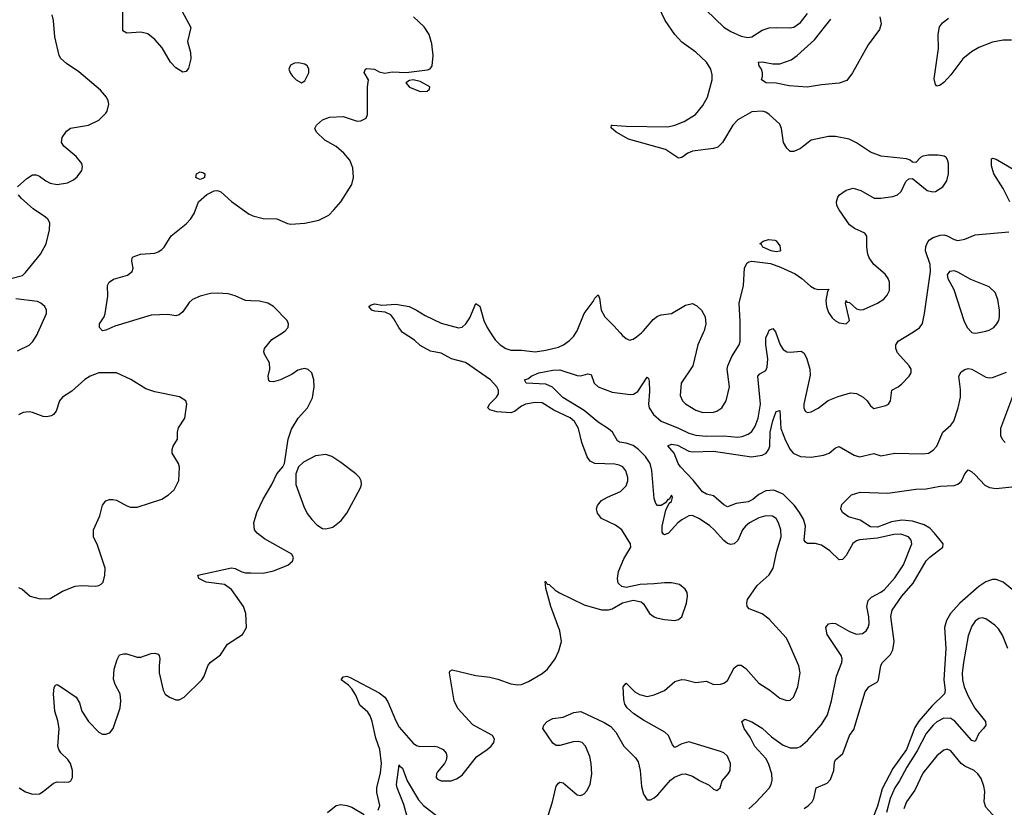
# Model space of a CAD drawing. Header units: inches. Extents: x 1550315 to 1685896, y 510706 to 640504.
# Tile 288 of 452: x 1618676 to 1624317, y 597279 to 601795. Entities that reach past the tile are written whole.
import ezdxf

# ---------------------------------------------------------------- set-up
doc = ezdxf.new("R2010")
doc.units = ezdxf.units.IN
doc.header["$MEASUREMENT"] = 0
for name, color, linetype in [('B6519', 7, 'Continuous'), ('B6529', 7, 'Continuous'), ('B6610', 7, 'Continuous'), ('B6620', 7, 'Continuous')]:
    doc.layers.add(name, color=color, linetype=linetype)

msp = doc.modelspace()

# ---------------------------------------------------------------- linework, layer by layer
at = {"layer": 'B6519', "color": 5}
for points, elevation in [([(1618664.1, 599895.9), (1618730, 599928.9), (1618751.3, 599950), (1618776.3, 599990), (1618780.8, 600000)], 640), ([(1618670, 598539.3), (1618690.7, 598530), (1618736, 598490), (1618793.9, 598473.9), (1618850, 598476.5), (1618921.5, 598518.5), (1618994, 598546), (1619030, 598550.5), (1619110, 598547.7), (1619129.3, 598550.7), (1619142, 598558), (1619154, 598570), (1619164, 598610), (1619165.2, 598650), (1619122.5, 598782.5), (1619099.3, 598830), (1619098, 598850), (1619099.5, 598870), (1619135.6, 598950), (1619149.7, 599010.3), (1619170, 599035.5), (1619190, 599043.8), (1619210, 599043.8), (1619230, 599039.3), (1619290, 599006.4), (1619310, 599000.4), (1619350, 598999.3), (1619490, 599045.5), (1619529.2, 599070), (1619561.2, 599098.8), (1619587, 599153), (1619591.9, 599228.1), (1619585.6, 599250), (1619549.6, 599310), (1619549.6, 599330), (1619556.2, 599350), (1619580.7, 599390), (1619579.6, 599430), (1619584.9, 599455.1), (1619621.2, 599510), (1619634, 599590), (1619628, 599610), (1619592.5, 599632.5), (1619450, 599661.6), (1619398.3, 599678.3), (1619311.9, 599731.9), (1619230, 599769.4), (1619130, 599769.6), (1619080.7, 599750), (1619050, 599731.3), (1618975.6, 599664.4), (1618920.5, 599630), (1618904.9, 599610), (1618885.5, 599550), (1618870.7, 599530), (1618857.4, 599522.6), (1618830, 599516.9), (1618810, 599518.9), (1618750, 599543), (1618730, 599546.3), (1618696.7, 599543.3), (1618670.2, 599529.8)], 640), ([(1618672.2, 597390), (1618710, 597366.7), (1618750, 597353.7), (1618790, 597357.1), (1618811, 597369), (1618870, 597418), (1618890, 597424.4), (1618956.2, 597423.8), (1618969.4, 597430.6), (1618978, 597450), (1618978.4, 597490), (1618967, 597530), (1618952.2, 597552.2), (1618911.1, 597591.1), (1618899.6, 597610), (1618895.1, 597630), (1618901.5, 597730), (1618894.6, 597774.6), (1618878, 597830), (1618869.7, 597929.7), (1618873.3, 597966.7), (1618881.7, 597978.3), (1618890, 597983), (1618910, 597971.8), (1618999.3, 597910), (1619018.4, 597878.4), (1619031.3, 597830), (1619070, 597771.7), (1619130, 597709), (1619150, 597698.5), (1619170, 597697.3), (1619193.2, 597706.8), (1619211.9, 597730), (1619252, 597850), (1619256.1, 597890), (1619250.9, 597930), (1619222.8, 597982.8), (1619213.9, 598013.9), (1619217.4, 598070), (1619233.6, 598126.4), (1619247.3, 598152.7), (1619270, 598158.7), (1619290, 598158), (1619350, 598139.5), (1619370, 598139.5), (1619430, 598161.1), (1619450, 598163.1), (1619470, 598156.3), (1619475.5, 598150), (1619478.7, 598130), (1619474.3, 598090), (1619476, 598050), (1619497.6, 597950), (1619510, 597928), (1619534.8, 597910), (1619570, 597895.5), (1619590, 597895.5), (1619618, 597910), (1619718.7, 598010), (1619733.6, 598030), (1619754.7, 598090), (1619767.6, 598110), (1619827, 598153), (1619866.3, 598213.7), (1619952, 598270), (1619975.6, 598310), (1619972, 598390), (1619958.4, 598430), (1619890, 598528.3), (1619850, 598557), (1619745.1, 598570), (1619702.9, 598590), (1619696, 598610), (1619890, 598651.3), (1619910, 598648.1), (1619948.3, 598628.3), (1619970, 598622.9), (1620000, 598622.3)], 620)]:
    msp.add_lwpolyline(points, dxfattribs=dict(at, elevation=elevation))
at = {"layer": 'B6529', "color": 5}
for points, elevation in [([(1620000, 598622.3), (1620070, 598620.8), (1620130, 598634.6), (1620213, 598667), (1620239, 598690), (1620244, 598710), (1620235.3, 598730), (1620078.9, 598818.9), (1620036.4, 598850), (1620022, 598870), (1620017.8, 598910), (1620034.4, 598970), (1620070, 599046), (1620119.6, 599130), (1620148.6, 599191.4), (1620182.7, 599230), (1620193.2, 599250), (1620213.3, 599390), (1620233.4, 599446.6), (1620271, 599509), (1620325.1, 599570), (1620353.4, 599626.6), (1620363.7, 599690), (1620360.9, 599730), (1620349.5, 599769.5), (1620329.5, 599789.5), (1620310, 599794), (1620290, 599791.6), (1620270, 599785.1), (1620237.8, 599762.2), (1620171.1, 599728.9), (1620130, 599718.5), (1620110, 599719.6), (1620104.1, 599724.1), (1620099.8, 599750), (1620108.7, 599790), (1620107.5, 599827.5), (1620077.7, 599877.7), (1620074.3, 599890), (1620078.3, 599910), (1620119.9, 599960.1), (1620182, 600000)], 620), ([(1620730, 597262), (1620739.7, 597290), (1620723, 597363), (1620722.8, 597390), (1620742.8, 597477.2), (1620748.5, 597530), (1620739.6, 597610), (1620715.5, 597675.5), (1620695.5, 597770), (1620683.2, 597803.2), (1620670, 597824.1), (1620625.2, 597865.2), (1620602.2, 597922.2), (1620578.1, 597958.1), (1620558.8, 597978.8), (1620518.4, 598010), (1620530, 598027.3), (1620550, 598030.2), (1620570, 598023.6), (1620734.7, 597934.7), (1620768.5, 597910), (1620784.5, 597884.5), (1620830, 597774.4), (1620850, 597739.3), (1620930, 597646), (1620950, 597633.1), (1620968.4, 597628.4), (1621050, 597629), (1621070, 597626), (1621103, 597610), (1621118.4, 597590), (1621123.1, 597570), (1621119.5, 597550), (1621110.3, 597529.7), (1621070, 597482.7), (1621063.1, 597470), (1621061.6, 597450), (1621070, 597440.5), (1621090.3, 597430.3), (1621148, 597430), (1621178.2, 597441.8), (1621210, 597463.8), (1621292.4, 597567.6), (1621354.5, 597610), (1621376.2, 597630), (1621391.5, 597650), (1621396.2, 597670), (1621385.2, 597690), (1621271.9, 597751.9), (1621185.6, 597845.6), (1621165.5, 597890), (1621137.6, 598050), (1621140.5, 598059.5), (1621152.7, 598067.3), (1621290, 598034.9), (1621370, 598025.2), (1621414.4, 598014.4), (1621490, 597987.2), (1621530, 597981.1), (1621550, 597983.7), (1621590, 598000.3), (1621670, 598046.4), (1621699.5, 598070), (1621743.6, 598130), (1621764.6, 598175.4), (1621779.8, 598230), (1621770.8, 598290), (1621718.5, 598430), (1621690, 598535.3), (1621686, 598574), (1621690, 598574), (1621698.8, 598558.8), (1621710, 598555.8), (1621744, 598524), (1621768.8, 598508.8), (1621910, 598440.3), (1622010, 598410.8), (1622049.1, 598410.9), (1622070, 598416), (1622130, 598452), (1622190, 598466), (1622236.8, 598456.8), (1622250, 598444.7), (1622284, 598390), (1622310, 598370.6), (1622325.1, 598365.1), (1622370, 598355.5), (1622429.3, 598350.7), (1622450, 598354.8), (1622469.4, 598370.6), (1622496, 598450), (1622501.2, 598490), (1622499, 598510), (1622489, 598530), (1622456.6, 598556.6), (1622410, 598566), (1622370, 598566.6), (1622310, 598559.3), (1622230, 598557.2), (1622150, 598539), (1622124.7, 598544.7), (1622104.5, 598564.5), (1622100.9, 598590), (1622106, 598630), (1622137.2, 598702.8), (1622178, 598770), (1622175.1, 598790), (1622125.1, 598870), (1622090, 598896.9), (1622010, 598935.1), (1621985.6, 598965.6), (1621980.8, 598990), (1621985.3, 599010), (1622010, 599038.5), (1622042.6, 599057.4), (1622118.7, 599090), (1622150, 599122.4), (1622160.4, 599150), (1622160.4, 599170), (1622148.8, 599208.8), (1622131.3, 599230), (1622110, 599241), (1622086, 599246), (1621970.6, 599250.6), (1621944, 599264), (1621927.9, 599287.9), (1621895.5, 599370), (1621876.8, 599450), (1621855.2, 599490), (1621830, 599511), (1621736.3, 599556.3), (1621670, 599598.6), (1621630, 599600.2), (1621573, 599590), (1621550, 599578.5), (1621510, 599547.9), (1621490, 599540.7), (1621410, 599546.6), (1621370, 599558.3), (1621357.4, 599570), (1621367, 599590), (1621408.2, 599630), (1621419.1, 599650), (1621419.2, 599670), (1621409.2, 599690), (1621373.6, 599730), (1621230, 599829.9), (1621150, 599850.9), (1621090, 599883), (1621030, 599894), (1620970, 599927.1), (1620936.9, 599956.9), (1620872.2, 600000)], 580), ([(1621373.4, 600000), (1621399.7, 599959.7), (1621428.9, 599930), (1621460.4, 599910), (1621490, 599899.2), (1621550, 599900.7), (1621630, 599891), (1621690, 599899), (1621762.4, 599917.6), (1621791.3, 599930), (1621825.5, 599954.5), (1621850, 599980.9), (1621862.4, 600000)], 580), ([(1621684.4, 597170), (1621728.8, 597310), (1621750, 597401), (1621762.6, 597417.4), (1621770, 597423), (1621790, 597419.3), (1621870, 597350.5), (1621890, 597347.3), (1621910, 597356.3), (1621925.9, 597374.1), (1621944, 597410), (1621953.2, 597470), (1621949.8, 597530), (1621941.6, 597570), (1621918.2, 597630), (1621897.6, 597650), (1621875.7, 597655.7), (1621846.5, 597653.5), (1621770, 597633), (1621750, 597633.6), (1621730, 597647.3), (1621672.3, 597730), (1621678, 597750), (1621698, 597770), (1621730, 597788.2), (1621790, 597796.4), (1621850, 597822.6), (1621890, 597827.6), (1622024.8, 597764.8), (1622061.8, 597741.8), (1622090.3, 597710.3), (1622137.1, 597630), (1622203.4, 597563.4), (1622219.4, 597539.4), (1622230.3, 597490.3), (1622238.2, 597398.2), (1622250, 597354.8), (1622270, 597322), (1622290, 597321.6), (1622310, 597332.4), (1622332, 597350), (1622404.7, 597435.3), (1622428.2, 597451.8), (1622470, 597468.4), (1622490, 597470.4), (1622530, 597458.4), (1622570, 597432.4), (1622625.3, 597405.3), (1622650, 597382.8), (1622670, 597376), (1622688.7, 597390), (1622699.5, 597430), (1622734.5, 597470), (1622745.6, 597490), (1622747.8, 597530), (1622730, 597572.3), (1622710, 597592), (1622690, 597599.5), (1622510, 597654), (1622470, 597642.9), (1622430, 597621.2), (1622416.6, 597636.6), (1622392, 597690), (1622372.7, 597710), (1622250, 597777.6), (1622194.5, 597814.5), (1622156, 597850), (1622142.7, 597870), (1622136.6, 597896.6), (1622132.7, 597970), (1622150, 597990.8), (1622201, 597941), (1622226.3, 597926.3), (1622270, 597914.3), (1622310, 597923.2), (1622370, 597947.7), (1622430, 597999.6), (1622468.8, 598011.2), (1622490.2, 598010.2), (1622550, 597995.2), (1622610, 598002.4), (1622650, 597982.3), (1622690, 597984.4), (1622710, 597990.3), (1622730, 598006), (1622770, 598079.3), (1622790, 598093.4), (1622810, 598093.4), (1622835.2, 598075.2), (1622910, 597990.2), (1622973, 597950), (1623030, 597905.5), (1623070, 597890.7), (1623090, 597894), (1623109.6, 597910.4), (1623134.3, 597970), (1623146.6, 598050), (1623138.9, 598090), (1623078.7, 598230), (1623066.2, 598250), (1622970, 598358.3), (1622930, 598388.2), (1622856, 598416), (1622844, 598430), (1622841.2, 598450), (1622845.2, 598470), (1622900.7, 598550), (1622970, 598612), (1622993.5, 598650), (1623012.9, 598747.1), (1623038.8, 598830), (1623037.2, 598870), (1623024, 598910), (1623010, 598934), (1622988.3, 598948.3), (1622950, 598950.9), (1622910, 598939.3), (1622856.4, 598910), (1622834, 598890), (1622817, 598870), (1622790, 598809.4), (1622770, 598789.6), (1622750, 598785.1), (1622730, 598791.6), (1622710, 598807.8), (1622655.4, 598870), (1622630, 598892.4), (1622570, 598933.5), (1622530, 598951.1), (1622510, 598949.8), (1622470, 598926.6), (1622447.1, 598910), (1622393.6, 598850), (1622370, 598842), (1622364.6, 598844.6), (1622357, 598857), (1622356.3, 598890), (1622378, 598982), (1622397.5, 599022.5), (1622410, 599032), (1622416, 599056), (1622410, 599068), (1622396, 599044), (1622390, 599044), (1622375.5, 599024.5), (1622350.4, 599009.6), (1622330, 599009.7), (1622320.3, 599020.3), (1622311, 599050), (1622298.4, 599210), (1622287.5, 599250), (1622261.9, 599290), (1622221.6, 599330), (1622190, 599352.4), (1622150, 599366.5), (1622113, 599373), (1622100.8, 599380.8), (1622072.5, 599430), (1622050, 599449.2), (1621990, 599486.2), (1621910, 599554.8), (1621787.5, 599627.5), (1621727.5, 599687.5), (1621690, 599704.6), (1621578, 599710), (1621568, 599730), (1621590, 599736.4), (1621607, 599750), (1621649.4, 599770), (1621730, 599785.6), (1621770, 599786.5), (1621870, 599753.9), (1621890, 599753.2), (1621930, 599763.6), (1621950, 599759.5), (1621967.5, 599710), (1621989.6, 599689.6), (1622070, 599658.7), (1622173.7, 599646.3), (1622192.1, 599647.9), (1622217, 599663), (1622270, 599745.3), (1622277.7, 599737.7), (1622281.8, 599721.8), (1622283.2, 599663.2), (1622277.6, 599590), (1622281.6, 599570), (1622307.8, 599530), (1622350, 599492.3), (1622450, 599453.3), (1622510, 599424.5), (1622550, 599411.7), (1622610, 599406.5), (1622709.1, 599409.1), (1622790, 599401.9), (1622815.1, 599404.9), (1622850, 599417.7), (1622870, 599433.6), (1622890, 599463.6), (1622906.9, 599510), (1622919.9, 599590), (1622905, 599750), (1622915.4, 599764.6), (1622950, 599783.2), (1622958.3, 599801.7), (1622962, 599850), (1622951, 599930), (1622950.6, 599970), (1622963.8, 600000)], 560), ([(1622115.8, 600000), (1622130, 599984), (1622150, 599966.8), (1622170, 599957.3), (1622190, 599962), (1622210, 599975.5), (1622238.1, 600000)], 580), ([(1622592, 600000), (1622560.3, 599930), (1622532.4, 599810), (1622465.7, 599710), (1622459.9, 599639.9), (1622472.2, 599610), (1622490, 599592.2), (1622550, 599556), (1622590, 599542.2), (1622650, 599544.2), (1622670, 599550.2), (1622698.9, 599570), (1622722.6, 599610), (1622741.5, 599690), (1622729.7, 599790), (1622732, 599810), (1622755.6, 599864.4), (1622797.2, 599930), (1622803.5, 599950), (1622803.9, 600000)], 580), ([(1623007, 600000), (1623032.1, 599930), (1623050, 599903.2), (1623070, 599890.2), (1623090, 599888), (1623153.9, 599893.9), (1623170, 599882), (1623186, 599850), (1623202.7, 599790), (1623203.6, 599756.4), (1623169, 599590), (1623168.8, 599568.8), (1623176, 599550), (1623190, 599542), (1623210, 599545.5), (1623250, 599568.2), (1623308, 599612), (1623364.9, 599635.1), (1623435.6, 599655.6), (1623470, 599651.4), (1623508.2, 599630), (1623530.4, 599610), (1623550, 599580.7), (1623570, 599566), (1623638, 599582), (1623652.7, 599590), (1623664.5, 599610), (1623673.2, 599670), (1623709.5, 599690.5), (1623730, 599707.7), (1623772.3, 599750), (1623782.7, 599770), (1623783.7, 599790), (1623772, 599810), (1623705.2, 599885.2), (1623695.1, 599910), (1623695.6, 599930), (1623707.9, 599952.1), (1623786.1, 600000)], 560), ([(1624138.8, 600000), (1624150, 599997.4), (1624163.5, 600000)], 560), ([(1622854, 597270), (1622893.9, 597306.1), (1622970, 597389.1), (1622981.2, 597410), (1622986.4, 597433.6), (1622984.8, 597470), (1622966.5, 597530), (1622950, 597559.3), (1622888.2, 597628.2), (1622861.4, 597681.4), (1622826.8, 597730), (1622813.2, 597770), (1622830, 597784), (1622870, 597768.8), (1622930, 597732.1), (1622982.7, 597682.7), (1623050, 597635), (1623090, 597619.8), (1623130, 597619.7), (1623150, 597627.6), (1623190, 597661.6), (1623270, 597754), (1623304, 597810), (1623326.5, 597890), (1623355.7, 598030), (1623385.8, 598110), (1623387.5, 598130), (1623381.3, 598150), (1623302.4, 598270), (1623294.7, 598310), (1623309.5, 598330), (1623330, 598334.2), (1623350, 598332), (1623430, 598286.4), (1623470, 598271.1), (1623504.4, 598275.6), (1623524.7, 598290), (1623536.8, 598310), (1623541.8, 598330), (1623540.3, 598370), (1623529.8, 598430), (1623536.3, 598463.7), (1623555.5, 598484.5), (1623610, 598512.8), (1623630, 598528.3), (1623690, 598594.4), (1623738.7, 598670), (1623787.3, 598790), (1623783.1, 598810), (1623767.6, 598830), (1623724.1, 598844.1), (1623683.3, 598843.3), (1623590, 598822.8), (1623487.5, 598812.5), (1623470, 598806.4), (1623448.8, 598791.2), (1623410, 598722.9), (1623394.8, 598705.2), (1623390, 598700.5), (1623370, 598697.6), (1623316.9, 598750), (1623270, 598781.8), (1623232.3, 598792.3), (1623190, 598791), (1623178.2, 598798.2), (1623169.9, 598810), (1623178.2, 598890), (1623166.7, 598930), (1623144.2, 598970), (1623114.4, 599010), (1623050, 599074.3), (1622996.2, 599096.2), (1622950, 599093), (1622910, 599072.1), (1622875.8, 599044.2), (1622850, 599030.3), (1622780.1, 599019.9), (1622730, 599001.4), (1622710, 599012.3), (1622650, 599065), (1622610, 599075.1), (1622586.8, 599086.8), (1622535.2, 599155.2), (1622462.4, 599230), (1622449, 599250), (1622425.1, 599310), (1622388.7, 599351.3), (1622410, 599360.4), (1622444.8, 599355.2), (1622510, 599321.1), (1622530, 599317.8), (1622650, 599321), (1622868.1, 599288.1), (1622930, 599297.6), (1622951.6, 599308.4), (1622968.4, 599331.6), (1622972.9, 599350), (1622976.1, 599430), (1622990, 599494.4), (1623010, 599548), (1623030, 599554.8), (1623036.2, 599450), (1623062.6, 599382.6), (1623090, 599330.2), (1623107.6, 599310), (1623149.6, 599289.6), (1623210, 599287.2), (1623281.7, 599298.3), (1623314, 599310), (1623350, 599339.1), (1623370, 599348), (1623457.4, 599297.4), (1623487.9, 599287.9), (1623570, 599307.4), (1623610, 599293.7), (1623690, 599310.2), (1623850, 599305.3), (1623882, 599310), (1623910, 599326.4), (1623929.6, 599350), (1623963.6, 599430), (1624010.9, 599469.1), (1624026.9, 599493.1), (1624051.6, 599568.4), (1624064.8, 599630), (1624065.5, 599674.5), (1624055.3, 599750), (1624070, 599774.7), (1624090, 599788.4), (1624110, 599793.9), (1624131.4, 599791.4), (1624210, 599744.6), (1624230, 599740.3), (1624250, 599742.6), (1624330, 599773.4)], 540), ([(1624370.2, 599649.8), (1624294, 599450), (1624294.9, 599410), (1624303.8, 599390), (1624322, 599370)], 540), ([(1623170, 597271.8), (1623195.6, 597290), (1623215.6, 597310), (1623225.6, 597330), (1623239.3, 597390), (1623302.2, 597417.8), (1623320.7, 597439.3), (1623340.4, 597490), (1623343, 597537), (1623350, 597550.8), (1623391.8, 597588.2), (1623429.6, 597690), (1623454.9, 597725.1), (1623519.1, 597940.9), (1623540.9, 597970), (1623590, 597998.8), (1623595.6, 598010), (1623608.6, 598091.4), (1623618.7, 598110), (1623664.5, 598155.5), (1623678.7, 598181.3), (1623685, 598230), (1623667.3, 598372.7), (1623674.2, 598410), (1623729.9, 598490.1), (1623795.4, 598564.6), (1623870, 598691.6), (1623890, 598713.4), (1623965.1, 598770), (1623967.1, 598790), (1623917.7, 598850), (1623890, 598878.7), (1623857.8, 598897.8), (1623790, 598920.3), (1623730, 598925.1), (1623670, 598916.1), (1623590, 598885.4), (1623550, 598886.1), (1623490, 598924.3), (1623424.5, 598944.5), (1623390, 598969.8), (1623380.3, 598990), (1623385.9, 599014.1), (1623441.6, 599070), (1623490, 599085.7), (1623650, 599080.7), (1623810, 599102.8), (1623870, 599105.5), (1623950, 599120.9), (1624030, 599123.9), (1624050, 599131.5), (1624070.6, 599149.4), (1624090, 599190.6), (1624110, 599213), (1624130, 599203.1), (1624150, 599184.9), (1624205.2, 599125.2), (1624231.9, 599111.9), (1624270, 599106.3), (1624450, 599126.1)], 520), ([(1624430, 598473), (1624310, 598569.8), (1624270, 598585.7), (1624250, 598585.8), (1624210, 598572.2), (1624170, 598545.6), (1624062.3, 598450), (1624008.3, 598390), (1623985, 598350), (1623973.3, 598310), (1623980.8, 598190), (1623971.2, 598010), (1623977.1, 597950), (1623973.6, 597930), (1623901.1, 597858.9), (1623826.8, 597773.2), (1623803.8, 597736.2), (1623755.6, 597610), (1623678.9, 597501.1), (1623616.1, 597383.9), (1623590, 597285.6), (1623528.4, 597131.6)], 520), ([(1624336.9, 598190), (1624305.9, 598265.9), (1624282.6, 598302.6), (1624262.6, 598322.6), (1624210, 598359.6), (1624190, 598365.6), (1624170, 598361.3), (1624150, 598346), (1624130, 598317.6), (1624110, 598261.2), (1624083, 598110), (1624075.8, 598050), (1624077, 598010), (1624085.9, 597970), (1624110, 597916.5), (1624147.8, 597847.8), (1624208.1, 597770), (1624210.2, 597749.8), (1624197.7, 597730), (1624170, 597702), (1624150, 597657), (1624130, 597662.3), (1624033.3, 597773.3), (1624010, 597788.1), (1623970, 597790.6), (1623930, 597768.3), (1623909.4, 597750), (1623870, 597701.5), (1623817.8, 597602.2), (1623757.5, 597510), (1623715.8, 597430), (1623689.7, 597390), (1623662.3, 597330), (1623640.9, 597250)], 540), ([(1624262.2, 597222.2), (1624210, 597279.3), (1624201.7, 597310), (1624205.6, 597370), (1624200, 597400), (1624183.2, 597443.2), (1624164.4, 597470), (1624144.2, 597490), (1624090, 597514.8), (1624069.3, 597529.3), (1624010, 597603.1), (1623990, 597612), (1623970, 597607.3), (1623930, 597574.5), (1623850, 597475.6), (1623803.7, 597376.3), (1623756.8, 597310), (1623740.9, 597270)], 560), ([(1620902.8, 597197.2), (1620875.9, 597295.9), (1620838.6, 597390), (1620834.9, 597410), (1620850, 597522.8), (1620853.9, 597513.9), (1620870, 597503.8), (1620895.8, 597430), (1620960.9, 597320.9), (1620990, 597288.8), (1621066, 597230)], 560), ([(1620439.7, 597250), (1620490, 597289.3), (1620514.9, 597294.9), (1620550.2, 597290.2), (1620579.1, 597279.1), (1620650, 597238)], 580)]:
    msp.add_lwpolyline(points, dxfattribs=dict(at, elevation=elevation))
at = {"layer": 'B6529', "color": 5, "elevation": 620}
msp.add_lwpolyline([(1620430, 599300.7), (1620370, 599294.7), (1620302, 599258), (1620272.4, 599230), (1620257.4, 599190), (1620257.6, 599130), (1620304.1, 599004.1), (1620323.5, 598963.5), (1620348.9, 598928.9), (1620378.5, 598898.5), (1620410, 598877.4), (1620430, 598874.6), (1620470, 598885.7), (1620517.3, 598922.7), (1620550, 598965.5), (1620627.6, 599110), (1620634, 599130), (1620631.8, 599150), (1620622, 599170), (1620602.7, 599190), (1620516.4, 599256.4), (1620464, 599290)], close=True, dxfattribs=at)
at = {"layer": 'B6610', "color": 5}
for points, elevation in [([(1618663.7, 600836.3), (1618716.5, 600883.5), (1618750, 600904.7), (1618770, 600904.7), (1618790, 600898), (1618826, 600870), (1618850, 600858), (1618890, 600850.4), (1618950, 600859.3), (1618984.2, 600875.8), (1619006, 600894), (1619032.7, 600930), (1619036, 600950), (1619032.3, 600970), (1618999.5, 601010), (1618929.3, 601070), (1618916, 601090), (1618920.1, 601119.9), (1618943.7, 601156.3), (1618967, 601173), (1619069.5, 601190.5), (1619130, 601218.8), (1619170, 601258), (1619177.2, 601270), (1619186, 601310), (1619182.7, 601330), (1619172.7, 601350), (1619139.5, 601390), (1619015.4, 601495.4), (1618944, 601544), (1618912.3, 601572.3), (1618901.6, 601590), (1618876.6, 601696.6), (1618869.6, 601790), (1618862.5, 601822.5)], 640), ([(1619605.1, 601845.1), (1619655.8, 601750), (1619637.6, 601670), (1619653.7, 601606.3), (1619656.3, 601570), (1619643.4, 601516.6), (1619630, 601497.2), (1619610, 601492.7), (1619570, 601518), (1619540.7, 601550), (1619492.9, 601632.9), (1619450, 601680.5), (1619410, 601713), (1619370, 601723.5), (1619290, 601717.6), (1619267.3, 601730), (1619267.8, 601850)], 620), ([(1618548.2, 600291.8), (1618691.7, 600328.3), (1618710, 600344.4), (1618795.1, 600450), (1618828, 600510), (1618846.6, 600590), (1618848, 600630), (1618836.9, 600650), (1618823, 600663), (1618753.6, 600710), (1618685.6, 600770), (1618669.6, 600790)], 640), ([(1620000, 600182.9), (1619970, 600183.9), (1619910, 600212.1), (1619870, 600223.1), (1619810, 600227.1), (1619770, 600224.4), (1619710, 600208.9), (1619665.3, 600190), (1619646.3, 600173.7), (1619610, 600120.5), (1619590, 600103), (1619570, 600096.9), (1619524.6, 600104.6), (1619430, 600100.3), (1619221.8, 600038.2), (1619170, 600014.8), (1619150, 600011.3), (1619132.8, 600030), (1619134, 600050), (1619160.5, 600090), (1619166.3, 600110), (1619180.5, 600210), (1619179.3, 600270), (1619189.3, 600290), (1619213.1, 600306.9), (1619294, 600330), (1619320.9, 600350), (1619327, 600370), (1619318.4, 600410), (1619320.9, 600430), (1619325.6, 600434.4), (1619368.7, 600450), (1619450, 600455.8), (1619470, 600462.8), (1619490, 600476.9), (1619503.1, 600490), (1619544.5, 600555.5), (1619630, 600624.2), (1619654, 600650), (1619675.9, 600684.1), (1619700.3, 600750), (1619747.6, 600792.4), (1619790, 600813.5), (1619810, 600814.3), (1619828.4, 600808.4), (1619890, 600752.2), (1619990, 600680.4), (1620000, 600675.4)], 620), ([(1618780.8, 600000), (1618829.6, 600110), (1618829.6, 600130), (1618819.5, 600150), (1618798, 600170), (1618779, 600179), (1618654, 600194)], 640)]:
    msp.add_lwpolyline(points, dxfattribs=dict(at, elevation=elevation))
at = {"layer": 'B6610', "color": 5, "elevation": 620}
msp.add_lwpolyline([(1619710, 600878), (1619690, 600886), (1619686, 600890), (1619689, 600910), (1619710, 600922.8), (1619730, 600917.3), (1619737.3, 600910), (1619735.5, 600890), (1619730, 600886)], close=True, dxfattribs=at)
at = {"layer": 'B6620', "color": 5}
for points, elevation in [([(1622803.9, 600000), (1622804.4, 600064.4), (1622798.4, 600170), (1622823, 600270), (1622828.3, 600370), (1622841.4, 600398.6), (1622853, 600407), (1622870, 600410.9), (1622976.5, 600396.5), (1623035.3, 600375.3), (1623117.7, 600337.7), (1623157.1, 600310), (1623205.9, 600265.9), (1623230, 600253.4), (1623252.1, 600247.9), (1623312, 600250), (1623303.6, 600236.4), (1623295.1, 600184.9), (1623298, 600150), (1623310, 600114.8), (1623330, 600084.9), (1623350, 600067.7), (1623370, 600056.3), (1623410, 600050.7), (1623429.5, 600070.5), (1623406.9, 600170), (1623410, 600184.7), (1623414.9, 600174.9), (1623430, 600172.9), (1623470, 600137.6), (1623490, 600130.2), (1623510, 600133.4), (1623591.1, 600168.9), (1623627, 600193), (1623645.3, 600214.7), (1623658.3, 600241.7), (1623658.4, 600290), (1623651.8, 600310), (1623634.8, 600334.8), (1623569.4, 600390), (1623542, 600430), (1623534.5, 600450), (1623529.5, 600490), (1623530, 600554), (1623517.2, 600570), (1623457.8, 600597.8), (1623430, 600618.7), (1623370, 600703.7), (1623358, 600730), (1623355.1, 600750), (1623362.8, 600777.2), (1623372.3, 600790), (1623410, 600817.1), (1623450, 600828.2), (1623495.1, 600815.1), (1623571.8, 600771.8), (1623610, 600770.3), (1623678.6, 600781.4), (1623704, 600790), (1623725.2, 600810), (1623753.2, 600866.8), (1623770, 600882), (1623790, 600884.7), (1623874.6, 600814.6), (1623906.6, 600806.6), (1623922, 600810), (1623963.9, 600836.1), (1623986.6, 600870), (1623996.2, 600910), (1623996.2, 600970), (1623991.8, 600991.8), (1623983.7, 601003.7), (1623971.8, 601011.8), (1623938.7, 601018.7), (1623882, 601018), (1623850, 601012.3), (1623836.3, 601003.7), (1623810, 600975.3), (1623790, 600978), (1623778, 600990), (1623757, 600997), (1623611.6, 601011.6), (1623550, 601034.5), (1623470, 601089.2), (1623428, 601110), (1623350, 601124.7), (1623310, 601124.2), (1623210, 601104.2), (1623150, 601056.2), (1623110, 601038), (1623090, 601039.3), (1623070, 601057.2), (1623051.3, 601091.3), (1623039.7, 601170), (1623030, 601195.1), (1622970, 601251.5), (1622950, 601264.2), (1622929.7, 601269.7), (1622870, 601265.4), (1622790, 601220.9), (1622760.7, 601190), (1622703.2, 601090), (1622676.2, 601063.8), (1622650, 601055.8), (1622530, 601040.9), (1622504.4, 601030), (1622470, 601004.2), (1622450, 600999.6), (1622376.2, 601050), (1622163.7, 601110), (1622092.3, 601150), (1622065.2, 601174.8), (1622066, 601190), (1622069.7, 601190.3), (1622150, 601183.2), (1622390, 601181.1), (1622430, 601190.2), (1622482, 601210), (1622548, 601250), (1622590, 601302), (1622617.2, 601350), (1622642.2, 601450), (1622642.3, 601477.7), (1622635.4, 601510), (1622610.6, 601550), (1622550, 601608.1), (1622470, 601666.2), (1622428.3, 601710), (1622374.6, 601790), (1622336.5, 601870)], 580), ([(1620000, 600675.4), (1620010.8, 600670), (1620070, 600653.7), (1620150, 600652), (1620210, 600625.5), (1620230, 600621.6), (1620310, 600627.2), (1620390, 600645.3), (1620446.3, 600673.7), (1620476.4, 600703.6), (1620516.4, 600750), (1620578.3, 600850), (1620588.5, 600890), (1620584.7, 600944.7), (1620566.6, 600990), (1620533.3, 601030), (1620490, 601066.6), (1620424.1, 601104.1), (1620376, 601150), (1620367.6, 601170), (1620376.9, 601190), (1620410, 601219.5), (1620450, 601234.9), (1620530, 601239.5), (1620610, 601213), (1620630, 601215.5), (1620661.2, 601230), (1620669.2, 601250), (1620669, 601410), (1620674, 601450), (1620649, 601491), (1620658, 601510), (1620665.2, 601514.8), (1620709.2, 601510.8), (1620735.9, 601495.9), (1620768.1, 601488.1), (1620810, 601495.8), (1620890, 601491.3), (1621013.2, 601506.8), (1621027.7, 601512.3), (1621039.5, 601530), (1621045.1, 601590), (1621036.6, 601656.6), (1621022, 601710), (1620993.9, 601753.9), (1620932.3, 601810)], 620), ([(1622607.8, 601850), (1622710, 601752.1), (1622750, 601726.8), (1622810, 601700.2), (1622848.2, 601691.8), (1622870, 601696.5), (1622930, 601734.4), (1622970, 601747.2), (1623010.3, 601750.3), (1623087.3, 601747.3), (1623110, 601752), (1623150, 601778.7), (1623189.6, 601830)], 580), ([(1623602.9, 601810), (1623610.3, 601770), (1623602.3, 601737.7), (1623536, 601650), (1623447.9, 601490), (1623413.9, 601446.1), (1623370.2, 601429.8), (1623270, 601421.2), (1623186.8, 601406.8), (1623084.2, 601415.8), (1623010, 601430.9), (1622953.4, 601433.4), (1622926, 601450), (1622932, 601468), (1622932.3, 601490), (1622926.6, 601510), (1622912.7, 601530), (1622908.7, 601550), (1622930, 601553.4), (1622990, 601540.9), (1623030, 601541.8), (1623095.1, 601564.9), (1623130.5, 601589.5), (1623230, 601679.8), (1623322.9, 601797.1)], 560), ([(1624357.4, 601677.4), (1624310, 601677.7), (1624250, 601665.7), (1624170, 601635), (1624128.1, 601610), (1624079.3, 601570), (1624010, 601478.5), (1623970, 601434.3), (1623950, 601419.6), (1623930, 601412.7), (1623922, 601422), (1623914.7, 601454.7), (1623939.3, 601630), (1623937.3, 601710), (1623945.9, 601754.1), (1623963, 601777), (1623996.3, 601803.7)], 560), ([(1624348.9, 600750), (1624310, 600827.4), (1624257.3, 600910), (1624243.3, 600956.7), (1624244.2, 600995.8), (1624250, 601000.5), (1624270, 600995.6), (1624410, 600912.9)], 560), ([(1623786.1, 600000), (1623830, 600026.9), (1623847.6, 600052.4), (1623859.9, 600110), (1623894.7, 600350), (1623891.3, 600390), (1623865.3, 600470), (1623866.7, 600493.3), (1623879.3, 600520.7), (1623888.2, 600531.8), (1623910, 600545.2), (1623950, 600559.2), (1623970, 600560.7), (1623990, 600555.8), (1624030, 600533.8), (1624050, 600529.4), (1624090, 600536.8), (1624150, 600561.1), (1624342, 600578)], 560), ([(1624163.5, 600000), (1624210, 600008.9), (1624230, 600014), (1624256.2, 600030), (1624274.7, 600050), (1624285.1, 600070), (1624289.7, 600090.3), (1624288.5, 600130), (1624279.3, 600190), (1624265.1, 600230), (1624230, 600263.1), (1624125, 600305), (1624050, 600347.6), (1624030, 600354.7), (1624002.8, 600350), (1623988.5, 600331.5), (1623993, 600310), (1624028.1, 600248.1), (1624085.5, 600070), (1624104.2, 600030), (1624130, 600002), (1624138.8, 600000)], 560), ([(1620182, 600000), (1620197.6, 600010), (1620213.6, 600030), (1620216.2, 600050), (1620207.6, 600070), (1620129.8, 600149.8), (1620098, 600170), (1620050, 600181.4), (1620000, 600182.9)], 620), ([(1620872.2, 600000), (1620870, 600001.5), (1620848.2, 600030), (1620820, 600080), (1620801.5, 600101.5), (1620770, 600117.4), (1620710, 600123.5), (1620694, 600130), (1620676, 600150), (1620690, 600160.5), (1620710, 600165.3), (1620750, 600157.6), (1620830, 600164), (1620907.3, 600150), (1620948.5, 600130), (1620998, 600098), (1621090, 600055.3), (1621190, 600027.5), (1621210, 600031), (1621232.7, 600050), (1621254.2, 600085.8), (1621290, 600167.3), (1621312, 600152), (1621335.6, 600070), (1621353.8, 600030), (1621373.4, 600000)], 580), ([(1621862.4, 600000), (1621869.4, 600010.6), (1621910, 600109.2), (1621961.7, 600178.3), (1621970, 600197.1), (1621990, 600217.3), (1621998.3, 600198.3), (1622008, 600130), (1622027.4, 600090), (1622080.2, 600040.2), (1622115.8, 600000)], 580), ([(1622238.1, 600000), (1622250, 600010.4), (1622304.8, 600075.2), (1622330, 600094), (1622350, 600102), (1622410, 600109.1), (1622490, 600158), (1622530, 600166.5), (1622554.9, 600154.9), (1622581.1, 600130), (1622602.3, 600090), (1622606.7, 600050), (1622596.5, 600010), (1622592, 600000)], 580), ([(1622963.8, 600000), (1622970, 600014), (1622990, 600024.2), (1623005.2, 600005.2), (1623007, 600000)], 560)]:
    msp.add_lwpolyline(points, dxfattribs=dict(at, elevation=elevation))
for points, elevation in [([(1620273.2, 601546.8), (1620250, 601545.2), (1620227.1, 601532.9), (1620218, 601510), (1620224.7, 601490), (1620238.8, 601470), (1620259.1, 601450), (1620290, 601432.4), (1620310, 601443.7), (1620332.7, 601490), (1620332.4, 601512.4), (1620322.9, 601530), (1620310, 601539.7)], 640), ([(1620930, 601449.5), (1620910, 601446), (1620888.5, 601431.5), (1620910, 601408.4), (1620970, 601382.8), (1621010, 601384.7), (1621023.1, 601396.9), (1621025.2, 601410), (1620970, 601439.7)], 620), ([(1623010, 600464), (1622981.2, 600470), (1622933.2, 600490), (1622924.8, 600504.8), (1622915.3, 600510), (1622935.5, 600524.5), (1622965.4, 600534.6), (1623002, 600530), (1623010, 600526.8), (1623030, 600498), (1623034.8, 600470), (1623030, 600467)], 580)]:
    msp.add_lwpolyline(points, close=True, dxfattribs=dict(at, elevation=elevation))

doc.saveas('drawing.dxf')
